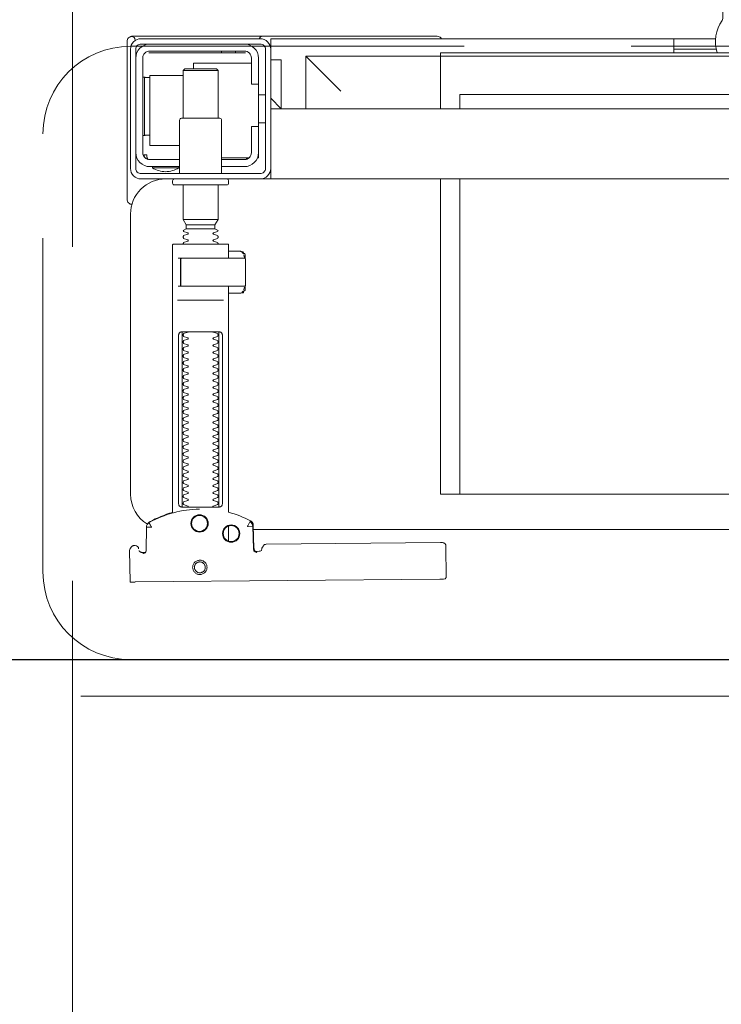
# Model space of a CAD drawing. Header units: millimetres. Extents: x 23192 to 177760, y -399809 to -79279.
# Tile 532 of 656: x 73242 to 73262, y -194649 to -194621. Entities that reach past the tile are written whole.
import ezdxf

# ---------------------------------------------------------------- set-up
doc = ezdxf.new("R2010")
doc.units = ezdxf.units.MM
for name, pattern in [('DASHDOT', [25.4, 12.7, -6.35, 0, -6.35]), ('HIDDEN', [9.525, 6.35, -3.175]), ('HIDDEN2', [4.7625, 3.175, -1.5875])]:
    doc.linetypes.add(name, pattern=pattern)
doc.layers.get('0').update_dxf_attribs({"lineweight": 0})
for name, color, linetype, lineweight in [('!! 0_ Istn-sciany', 3, 'Continuous', 30), ('!! 0_ Istn-widok', 1, 'Continuous', 15), ('!! 0_Osie', 1, 'DASHDOT', 13), ('0-osie-liniA', 14, 'DASHDOT', 5)]:
    doc.layers.add(name, color=color, linetype=linetype, lineweight=lineweight)
doc.layers.add('!! 2_WYBURZENIA DO REMONTU', color=7, linetype='Continuous', lineweight=0, true_color=0x4d4d4d, plot=False)
doc.layers.add('!!_@ wypos sanit nd', color=7, linetype='Continuous', lineweight=0, plot=False)

# ---------------------------------------------------------------- blocks, each defined once
blk = doc.blocks.new('A$Cff2eaf8b')
for points in [[(0.16424, 0.07378), (0.16327, 0.07377), (0.16304, 0.07374), (0.16282, 0.07366), (0.16262, 0.07353), (0.16265, 0.07357), (0.16258, 0.07337), (0.16257, 0.07317, -0.157432), (0.16238, 0.07258), (0.1621, 0.07218, -0.241147), (0.16129, 0.07175), (0.1115, 0.07128), (0.11133, 0.07127), (0.11119, 0.07127), (0.11107, 0.07127), (0.11094, 0.07128), (0.11078, 0.0713), (0.11062, 0.07135), (0.11047, 0.07143), (0.11033, 0.07153), (0.11022, 0.07165), (0.11012, 0.07179), (0.11005, 0.07194), (0.11001, 0.0721), (0.10999, 0.07227), (0.10995, 0.08127), (0.11022, 0.08166)], [(0.19647, 0.0744), (0.19626, 0.07438), (0.19604, 0.0743), (0.19585, 0.07417), (0.19566, 0.07396, 0.132231), (0.19551, 0.07346), (0.19546, 0.06691)], [(0.19768, 0.0731, 0.415336), (0.19869, 0.07211)], [(0.19885, 0.07212), (0.19898, 0.07212), (0.19912, 0.07213), (0.19927, 0.07216), (0.1994, 0.07222), (0.19953, 0.07229), (0.19965, 0.07238), (0.19975, 0.07248), (0.20007, 0.07294, 0.158481), (0.20025, 0.07353)], [(0.18031, 0.06175, 0.125713), (0.19466, 0.06556, 0.121439), (0.19519, 0.06605, -0.262119), (0.2, 0.0575), (0.2, -0.0225, -0.414214), (0.19, -0.0325), (0.18751, -0.0325, 0.405519), (0.188, -0.032), (0.188, -0.0313, 0.414214), (0.1875, -0.0308), (0.1725, -0.0308, 0.414214), (0.172, -0.0313), (0.172, -0.032, 0.405519), (0.17249, -0.0325, 0.001664), (0.15993, -0.0325)], [(0.172, -0.00986), (0.172, -0.01366, 0.414214), (0.1722, -0.01386), (0.18462, -0.01386), (0.1878, -0.01386, 0.414214), (0.188, -0.01366), (0.188, 0.06267), (0.18885, 0.06292), (0.18969, 0.06319), (0.19052, 0.0635), (0.19134, 0.06382), (0.19215, 0.06417), (0.19295, 0.06454), (0.19374, 0.06494), (0.19456, 0.06538), (0.19464, 0.06544), (0.19473, 0.0655), (0.19481, 0.06557), (0.19488, 0.06564), (0.19495, 0.06572), (0.19502, 0.06581)], [(0.17647, 0.01114, 0.182836), (0.17636, 0.01123), (0.17515, 0.01163, 0.050055), (0.175, 0.0119), (0.175, 0.01218, 0.050055), (0.17515, 0.01244), (0.17636, 0.01285, 0.719897), (0.17636, 0.01323), (0.17515, 0.01363, 0.050055), (0.175, 0.0139), (0.175, 0.01418, 0.050055), (0.17515, 0.01444), (0.17636, 0.01485, 0.719897), (0.17636, 0.01523), (0.17515, 0.01563, 0.050055), (0.175, 0.0159), (0.175, 0.01618, 0.050055), (0.17515, 0.01644), (0.17636, 0.01685, 0.719897), (0.17636, 0.01723), (0.17515, 0.01763, 0.050055), (0.175, 0.0179), (0.175, 0.01818, 0.050055), (0.17515, 0.01844), (0.17636, 0.01885, 0.719897), (0.17636, 0.01923), (0.17515, 0.01963, 0.050055), (0.175, 0.0199), (0.175, 0.02018, 0.050055), (0.17515, 0.02044), (0.17636, 0.02085, 0.719897), (0.17636, 0.02123), (0.17515, 0.02163, 0.050055), (0.175, 0.0219), (0.175, 0.02218, 0.050055), (0.17515, 0.02244), (0.17636, 0.02285, 0.719897), (0.17636, 0.02323), (0.17515, 0.02363, 0.050055), (0.175, 0.0239), (0.175, 0.02418, 0.050055), (0.17515, 0.02444), (0.17636, 0.02485, 0.719897), (0.17636, 0.02523), (0.17515, 0.02563, 0.050055), (0.175, 0.0259), (0.175, 0.02618, 0.050055), (0.17515, 0.02644), (0.17636, 0.02685, 0.719897), (0.17636, 0.02723), (0.17515, 0.02763, 0.050055), (0.175, 0.0279), (0.175, 0.02818, 0.050055), (0.17515, 0.02844), (0.17636, 0.02885, 0.719897), (0.17636, 0.02923), (0.17515, 0.02963, 0.050055), (0.175, 0.0299), (0.175, 0.03018, 0.050055), (0.17515, 0.03044), (0.17636, 0.03085, 0.719897), (0.17636, 0.03123), (0.17515, 0.03163, 0.050055), (0.175, 0.0319), (0.175, 0.03218, 0.050055), (0.17515, 0.03244), (0.17636, 0.03285, 0.719897), (0.17636, 0.03323), (0.17515, 0.03363, 0.050055), (0.175, 0.0339), (0.175, 0.03418, 0.050055), (0.17515, 0.03444), (0.17636, 0.03485, 0.719897), (0.17636, 0.03523), (0.17515, 0.03563, 0.050055), (0.175, 0.0359), (0.175, 0.03618, 0.050055), (0.17515, 0.03644), (0.17636, 0.03685, 0.719897), (0.17636, 0.03723), (0.17515, 0.03763, 0.050055), (0.175, 0.0379), (0.175, 0.03818, 0.050055), (0.17515, 0.03844), (0.17636, 0.03885, 0.719897), (0.17636, 0.03923), (0.17515, 0.03963, 0.050055), (0.175, 0.0399), (0.175, 0.04018, 0.050055), (0.17515, 0.04044), (0.17636, 0.04085, 0.719897), (0.17636, 0.04123), (0.17515, 0.04163, 0.050055), (0.175, 0.0419), (0.175, 0.04218, 0.050055), (0.17515, 0.04244), (0.17636, 0.04285, 0.719897), (0.17636, 0.04323), (0.17515, 0.04363, 0.050055), (0.175, 0.0439), (0.175, 0.04418, 0.050055), (0.17515, 0.04444), (0.17636, 0.04485, 0.719897), (0.17636, 0.04523), (0.17515, 0.04563, 0.050055), (0.175, 0.0459), (0.175, 0.04618, 0.050055), (0.17515, 0.04644), (0.17636, 0.04685, 0.719897), (0.17636, 0.04723), (0.17515, 0.04763, 0.050055), (0.175, 0.0479), (0.175, 0.04818, 0.050055), (0.17515, 0.04844), (0.17636, 0.04885, 0.719897), (0.17636, 0.04923), (0.17515, 0.04963, 0.050055), (0.175, 0.0499), (0.175, 0.05018, 0.050055), (0.17515, 0.05044), (0.17636, 0.05085, 0.719897), (0.17636, 0.05123), (0.17515, 0.05163, 0.050055), (0.175, 0.0519), (0.175, 0.05218, 0.050055), (0.17515, 0.05244), (0.17636, 0.05285, 0.719897), (0.17636, 0.05323), (0.17515, 0.05363, 0.050055), (0.175, 0.0539), (0.175, 0.05418, 0.050055), (0.17515, 0.05444), (0.17636, 0.05485, 0.719897), (0.17636, 0.05523), (0.17515, 0.05563, 0.050055), (0.175, 0.0559), (0.175, 0.05618, 0.050055), (0.17515, 0.05644), (0.17636, 0.05685, 0.719897), (0.17636, 0.05723), (0.17515, 0.05763, 0.050055), (0.175, 0.0579), (0.175, 0.05818, 0.050055), (0.17515, 0.05844), (0.17636, 0.05885, 0.719897), (0.17636, 0.05923), (0.17515, 0.05963, 0.050055), (0.175, 0.0599), (0.175, 0.06018, 0.050055), (0.17515, 0.06044), (0.17636, 0.06085, 0.474594), (0.17647, 0.06114)], [(0.18353, 0.06114, 0.474594), (0.18364, 0.06085), (0.18485, 0.06044, 0.050055), (0.185, 0.06018), (0.185, 0.0599, 0.050055), (0.18485, 0.05963), (0.18364, 0.05923, 0.719897), (0.18364, 0.05885), (0.18485, 0.05844, 0.050055), (0.185, 0.05818), (0.185, 0.0579, 0.050055), (0.18485, 0.05763), (0.18364, 0.05723, 0.719897), (0.18364, 0.05685), (0.18485, 0.05644, 0.050055), (0.185, 0.05618), (0.185, 0.0559, 0.050055), (0.18485, 0.05563), (0.18364, 0.05523, 0.719897), (0.18364, 0.05485), (0.18485, 0.05444, 0.050055), (0.185, 0.05418), (0.185, 0.0539, 0.050055), (0.18485, 0.05363), (0.18364, 0.05323, 0.719897), (0.18364, 0.05285), (0.18485, 0.05244, 0.050055), (0.185, 0.05218), (0.185, 0.0519, 0.050055), (0.18485, 0.05163), (0.18364, 0.05123, 0.719897), (0.18364, 0.05085), (0.18485, 0.05044, 0.050055), (0.185, 0.05018), (0.185, 0.0499, 0.050055), (0.18485, 0.04963), (0.18364, 0.04923, 0.719897), (0.18364, 0.04885), (0.18485, 0.04844, 0.050055), (0.185, 0.04818), (0.185, 0.0479, 0.050055), (0.18485, 0.04763), (0.18364, 0.04723, 0.719897), (0.18364, 0.04685), (0.18485, 0.04644, 0.050055), (0.185, 0.04618), (0.185, 0.0459, 0.050055), (0.18485, 0.04563), (0.18364, 0.04523, 0.719897), (0.18364, 0.04485), (0.18485, 0.04444, 0.050055), (0.185, 0.04418), (0.185, 0.0439, 0.050055), (0.18485, 0.04363), (0.18364, 0.04323, 0.719897), (0.18364, 0.04285), (0.18485, 0.04244, 0.050055), (0.185, 0.04218), (0.185, 0.0419, 0.050055), (0.18485, 0.04163), (0.18364, 0.04123, 0.719897), (0.18364, 0.04085), (0.18485, 0.04044, 0.050055), (0.185, 0.04018), (0.185, 0.0399, 0.050055), (0.18485, 0.03963), (0.18364, 0.03923, 0.719897), (0.18364, 0.03885), (0.18485, 0.03844, 0.050055), (0.185, 0.03818), (0.185, 0.0379, 0.050055), (0.18485, 0.03763), (0.18364, 0.03723, 0.719897), (0.18364, 0.03685), (0.18485, 0.03644, 0.050055), (0.185, 0.03618), (0.185, 0.0359, 0.050055), (0.18485, 0.03563), (0.18364, 0.03523, 0.719897), (0.18364, 0.03485), (0.18485, 0.03444, 0.050055), (0.185, 0.03418), (0.185, 0.0339, 0.050055), (0.18485, 0.03363), (0.18364, 0.03323, 0.719897), (0.18364, 0.03285), (0.18485, 0.03244, 0.050055), (0.185, 0.03218), (0.185, 0.0319, 0.050055), (0.18485, 0.03163), (0.18364, 0.03123, 0.719897), (0.18364, 0.03085), (0.18485, 0.03044, 0.050055), (0.185, 0.03018), (0.185, 0.0299, 0.050055), (0.18485, 0.02963), (0.18364, 0.02923, 0.719897), (0.18364, 0.02885), (0.18485, 0.02844, 0.050055), (0.185, 0.02818), (0.185, 0.0279, 0.050055), (0.18485, 0.02763), (0.18364, 0.02723, 0.719897), (0.18364, 0.02685), (0.18485, 0.02644, 0.050055), (0.185, 0.02618), (0.185, 0.0259, 0.050055), (0.18485, 0.02563), (0.18364, 0.02523, 0.719897), (0.18364, 0.02485), (0.18485, 0.02444, 0.050055), (0.185, 0.02418), (0.185, 0.0239, 0.050055), (0.18485, 0.02363), (0.18364, 0.02323, 0.719897), (0.18364, 0.02285), (0.18485, 0.02244, 0.050055), (0.185, 0.02218), (0.185, 0.0219, 0.050055), (0.18485, 0.02163), (0.18364, 0.02123, 0.719897), (0.18364, 0.02085), (0.18485, 0.02044, 0.050055), (0.185, 0.02018), (0.185, 0.0199, 0.050055), (0.18485, 0.01963), (0.18364, 0.01923, 0.719897), (0.18364, 0.01885), (0.18485, 0.01844, 0.050055), (0.185, 0.01818), (0.185, 0.0179, 0.050055), (0.18485, 0.01763), (0.18364, 0.01723, 0.719897), (0.18364, 0.01685), (0.18485, 0.01644, 0.050055), (0.185, 0.01618), (0.185, 0.0159, 0.050055), (0.18485, 0.01563), (0.18364, 0.01523, 0.719897), (0.18364, 0.01485), (0.18485, 0.01444, 0.050055), (0.185, 0.01418), (0.185, 0.0139, 0.050055), (0.18485, 0.01363), (0.18364, 0.01323, 0.719897), (0.18364, 0.01285), (0.18485, 0.01244, 0.050055), (0.185, 0.01218), (0.185, 0.0119, 0.050055), (0.18485, 0.01163), (0.18364, 0.01123, 0.182836), (0.18353, 0.01114)], [(0.18575, -0.00966), (0.18575, -0.00207), (0.18572, -0.00196), (0.18564, -0.00189), (0.18554, -0.00186), (0.18565, -0.00188), (0.18573, -0.00194), (0.18577, -0.00204), (0.18577, -0.00966), (0.18574, -0.00977), (0.18566, -0.00984), (0.18547, -0.00986), (0.18558, -0.00981), (0.18563, -0.00966), (0.18563, -0.00206), (0.18557, -0.00191), (0.18547, -0.00186), (0.16743, -0.00186, 0.414214), (0.16723, -0.00206), (0.16723, -0.00966, 0.414214), (0.16743, -0.00986), (0.18547, -0.00986)], [(0.18555, -0.00986, 0.414213), (0.18575, -0.00966), (0.18575, -0.00207), (0.18575, -0.00966), (0.18572, -0.00977), (0.18564, -0.00984), (0.18554, -0.00986)], [(0.175, -0.01382), (0.175, -0.01406, -0.050055), (0.17515, -0.01432), (0.17636, -0.01473, -0.719897), (0.17636, -0.01511), (0.17515, -0.01552, -0.050055), (0.175, -0.01578), (0.175, -0.01606, -0.050055), (0.17515, -0.01632), (0.17636, -0.01673, -0.719897), (0.17636, -0.01711), (0.17515, -0.01752, -0.050055), (0.175, -0.01778), (0.1759, -0.0183), (0.1759, -0.01936), (0.175, -0.02092), (0.175, -0.0308)], [(0.185, -0.01382), (0.185, -0.01406, 0.050055), (0.18485, -0.01432), (0.18364, -0.01473, 0.719897), (0.18364, -0.01511), (0.18485, -0.01552, 0.050055), (0.185, -0.01578), (0.185, -0.01606, 0.050055), (0.18485, -0.01632), (0.18364, -0.01673, 0.719897), (0.18364, -0.01711), (0.18485, -0.01752, 0.050055), (0.185, -0.01778), (0.1841, -0.0183), (0.1841, -0.01936), (0.185, -0.02092), (0.185, -0.0308)], [(0.2001, -0.02534, 0.126559), (0.19961, -0.02525)], [(0.20099, -0.02671, 0.198909), (0.20055, -0.02564, 0.091301), (0.2001, -0.02534)], [(0.16379, -0.0385), (0.1635, -0.0385), (0.1635, -0.04, -0.414214), (0.1675, -0.036), (0.174, -0.036)], [(0.174, -0.034), (0.174, -0.0493, 0.414214), (0.1745, -0.0498), (0.1855, -0.0498, 0.414214), (0.186, -0.0493), (0.186, -0.034)], [(0.19375, -0.03562, 0.119096), (0.19, -0.03454, 0.119096), (0.18625, -0.03562)], [(0.19375, -0.036), (0.19375, -0.03562), (0.18625, -0.03562), (0.18625, -0.036), (0.1945, -0.036, -0.414214), (0.1985, -0.04)], [(0.174, -0.038), (0.1675, -0.038, 0.414214), (0.1655, -0.04), (0.1655, -0.0475), (0.1635, -0.0475), (0.1635, -0.067, 0.414214), (0.1675, -0.071)], [(0.1635, -0.0595), (0.1655, -0.0595), (0.1655, -0.067, 0.414214), (0.1675, -0.069), (0.1945, -0.069, 0.414214), (0.1965, -0.067), (0.1965, -0.04, 0.414214), (0.1945, -0.038), (0.186, -0.038)], [(0.1945, -0.04497), (0.19515, -0.04496), (0.19542, -0.04496), (0.1956, -0.04496), (0.19566, -0.04496, 0.116465), (0.19589, -0.0449), (0.196, -0.04485), (0.196, -0.06155), (0.19589, -0.0615, 0.116465), (0.19566, -0.06144), (0.19542, -0.06144), (0.19515, -0.06144), (0.1945, -0.06143)], [(0.1945, -0.071, 0.414214), (0.1985, -0.067)], [(-0.04, -0.0685), (-0.03255, -0.0685, 0.236962), (-0.03118, -0.07775, -0.154353), (-0.031, -0.07832), (-0.031, -0.08218), (0.031, -0.08218), (0.031, -0.07832, -0.154353), (0.03118, -0.07775, 0.236962), (0.03255, -0.0685), (0.04, -0.0685)], [(0.11124, -0.0725), (0.11142, -0.07274), (0.11165, -0.07293), (0.11192, -0.07308), (0.1122, -0.07317), (0.1125, -0.0732), (0.1623, -0.0732, 0.326231), (0.16325, -0.0725)], [(0.1987, -0.07216, 0.000114), (0.1987, -0.07216, 0.517015), (0.20003, -0.07309), (0.19993, -0.07313), (0.19983, -0.07315), (0.19971, -0.07318), (0.19958, -0.07319), (0.19948, -0.07319), (0.19903, -0.07319), (0.19841, -0.07319), (0.19771, -0.07319), (0.16427, -0.07319), (0.16392, -0.07319), (0.16356, -0.07319), (0.16323, -0.07319), (0.16293, -0.07319), (0.16269, -0.07319), (0.16249, -0.07319), (0.16236, -0.07319)], [(0.2001, -0.07306, 0.091301), (0.20055, -0.07276, 0.198909), (0.20099, -0.0717)]]:
    blk.add_lwpolyline(points, format="xyb")
for points in [[(0.19864, 0.08252), (0.11173, 0.08169)], [(0.20013, 0.08252), (0.20025, 0.07353)], [(0.16386, 0.07389), (0.16409, 0.07384), (0.16425, 0.07378), (0.1644, 0.07368), (0.16452, 0.07356), (0.16463, 0.07342), (0.16471, 0.07326), (0.16476, 0.07309), (0.16478, 0.07292), (0.16496, 0.06636), (0.16497, 0.06624), (0.16498, 0.06614), (0.165, 0.06604), (0.16503, 0.06594), (0.16507, 0.06584), (0.16511, 0.06575), (0.16516, 0.06566), (0.16521, 0.06557), (0.16527, 0.06549), (0.16534, 0.0654), (0.16542, 0.06533), (0.1655, 0.06526), (0.16558, 0.06519), (0.16567, 0.06513), (0.16576, 0.06508), (0.16651, 0.0647), (0.16726, 0.06433), (0.16803, 0.06399), (0.16881, 0.06367), (0.1696, 0.06337), (0.17039, 0.06309), (0.17119, 0.06284), (0.172, 0.0626), (0.172, -0.00186)], [(0.1651, 0.06653), (0.16492, 0.07312), (0.1649, 0.07329), (0.16485, 0.07345), (0.16478, 0.07361), (0.16467, 0.07374), (0.16455, 0.07386), (0.16441, 0.07396), (0.16425, 0.07403), (0.16409, 0.07408), (0.16391, 0.07409)], [(0.19757, 0.07355), (0.19749, 0.07368), (0.19738, 0.0738), (0.19726, 0.0739), (0.19713, 0.07399), (0.19698, 0.07405), (0.19683, 0.07408), (0.19667, 0.07409), (0.19577, 0.07408)], [(0.172, 0.07087), (0.172, 0.06656)], [(0.16493, 0.0675), (-0.16477, 0.0675)], [(0.17483, 0.06014), (0.17483, 0.01214)], [(0.18523, 0.01214), (0.18523, 0.06014)], [(-0.11847, -0.0325), (-0.11847, 0.0575), (0.11153, 0.0575), (0.11153, -0.0325)], [(0.10602, 0.0575), (0.10602, -0.0325)], [(0.16811, -0.00015), (0.16776, -0.00056), (0.16776, -0.00022), (0.16779, -0.00011), (0.16786, -0.00004), (0.16797, 0), (0.1681, 0.00001), (0.16822, 0.00001), (0.16841, 0.00003), (0.16887, 0.00014), (0.172, 0.00014)], [(0.16848, 0.00006), (0.16856, 0.00012), (0.16876, 0.00014)], [(0.18662, 0.00214), (0.17345, 0.00214)], [(0.16732, -0.0019), (0.16732, -0.00074), (0.16736, -0.00062), (0.16746, -0.00054), (0.16767, -0.00049)], [(0.16751, -0.00165), (0.16754, -0.00139), (0.16766, -0.00086)], [(0.17371, -0.00186), (0.18481, -0.00186), (0.18637, -0.00186)], [(0.16767, -0.01124), (0.16755, -0.01122), (0.16746, -0.01119), (0.16737, -0.01112), (0.16732, -0.01098), (0.16732, -0.00983)], [(0.16766, -0.01087), (0.16754, -0.01033), (0.16751, -0.01008)], [(0.172, -0.01186), (0.16887, -0.01186), (0.16841, -0.01176), (0.16831, -0.01174), (0.16819, -0.01174), (0.16806, -0.01173), (0.16794, -0.01172), (0.16783, -0.01166), (0.16776, -0.01151), (0.16776, -0.01117), (0.16811, -0.01157)], [(0.18558, -0.00986), (0.18637, -0.00986)], [(0.16876, -0.01186), (0.16866, -0.01186), (0.16848, -0.01178)], [(0.1759, -0.0183), (0.1841, -0.0183)], [(0.1841, -0.01936), (0.1759, -0.01936)], [(0.185, -0.02092), (0.175, -0.02092)], [(0.19962, -0.02522), (0.19976, -0.02523), (0.19987, -0.02526), (0.20001, -0.0253)], [(0.20099, -0.02671), (0.20099, -0.0717)], [(-0.16, -0.0355), (-0.16, -0.0325), (0.16, -0.0325), (0.16, -0.0355)], [(0.16, -0.0485), (0.16, -0.0365)], [(0.174, -0.0385), (0.16618, -0.0385)], [(0.167, -0.03806), (0.16693, -0.03815), (0.16687, -0.03825), (0.16681, -0.03837), (0.16675, -0.0385)], [(0.19499, -0.03806), (0.19506, -0.03814), (0.19512, -0.03823), (0.19517, -0.03833), (0.19521, -0.03842), (0.19525, -0.03853), (0.19528, -0.03863), (0.19531, -0.03874), (0.19533, -0.03885), (0.19535, -0.03896), (0.19537, -0.03907), (0.19538, -0.03917), (0.19539, -0.03927), (0.19537, -0.03937), (0.19547, -0.0394), (0.19557, -0.0394), (0.19567, -0.0394), (0.19578, -0.0394), (0.19589, -0.0394), (0.19612, -0.0394), (0.19616, -0.0393), (0.19615, -0.03919), (0.19613, -0.03907), (0.19609, -0.03894), (0.19605, -0.03882), (0.19594, -0.03861)], [(0.1635, -0.0475), (0.1635, -0.04)], [(0.186, -0.042), (0.1945, -0.042), (0.1945, -0.062), (0.185, -0.062)], [(0.19591, -0.04489), (0.19602, -0.04489), (0.19615, -0.04489), (0.19632, -0.04489), (0.1965, -0.04489)], [(0.1615, -0.0485), (0.1635, -0.0485)], [(0.175, -0.0498), (0.175, -0.06346), (0.1755, -0.06396), (0.1845, -0.06396), (0.185, -0.06346), (0.185, -0.0498)], [(0.16, -0.0555), (0.157, -0.0525), (0.16, -0.0525), (-0.16, -0.0525), (-0.157, -0.0525), (-0.16, -0.0555)], [(0.10602, -0.0525), (0.10602, -0.05658), (-0.11847, -0.05658)], [(0.11153, -0.0525), (0.11153, -0.0675), (0.15, -0.0675)], [(0.14, -0.0575), (0.15, -0.0675), (0.15, -0.0525)], [(0.16, -0.0665), (0.157, -0.0665), (0.157, -0.0525)], [(0.1615, -0.0565), (0.1635, -0.0565)], [(0.1965, -0.06151), (0.19632, -0.06151), (0.19615, -0.06151), (0.19602, -0.06151), (0.19591, -0.06151)], [(0.1655, -0.0655), (0.182, -0.0655), (0.182, -0.06396)], [(0.185, -0.06346), (0.175, -0.06346)], [(0.03283, -0.0695), (0.045, -0.0695)], [(0.16, -0.0695), (0.16, -0.0725), (0.03305, -0.0725)], [(0.045, -0.0685), (0.045, -0.0725)], [(0.16721, -0.0685), (0.19466, -0.0685), (0.19478, -0.0685)], [(0.17, -0.069), (0.17, -0.0685)], [(0.174, -0.069), (0.174, -0.0685)]]:
    blk.add_lwpolyline(points)
for points in [[(0.18024, 0.0763), (0.18044, 0.07631), (0.18064, 0.07634), (0.18083, 0.07639), (0.18102, 0.07646), (0.1812, 0.07655), (0.18138, 0.07665), (0.18154, 0.07677), (0.18168, 0.07691), (0.18182, 0.07706), (0.18193, 0.07722), (0.18204, 0.0774), (0.18212, 0.07758), (0.18219, 0.07777), (0.18223, 0.07796), (0.18226, 0.07816), (0.18227, 0.07836), (0.18226, 0.07857), (0.18223, 0.07876), (0.18217, 0.07896), (0.18211, 0.07915), (0.18202, 0.07933), (0.18191, 0.0795), (0.18179, 0.07966), (0.18165, 0.07981), (0.1815, 0.07994), (0.18134, 0.08006), (0.18117, 0.08016), (0.18099, 0.08024), (0.1808, 0.08031), (0.1806, 0.08036), (0.1804, 0.08038), (0.1802, 0.08039), (0.18, 0.08038), (0.1798, 0.08035), (0.17961, 0.0803), (0.17942, 0.08023), (0.17924, 0.08014), (0.17907, 0.08004), (0.17891, 0.07992), (0.17876, 0.07978), (0.17863, 0.07963), (0.17851, 0.07947), (0.17841, 0.07929), (0.17832, 0.07911), (0.17826, 0.07892), (0.17821, 0.07872), (0.17818, 0.07853), (0.17817, 0.07832), (0.17819, 0.07812), (0.17822, 0.07793), (0.17827, 0.07773), (0.17834, 0.07754), (0.17842, 0.07736), (0.17853, 0.07719), (0.17865, 0.07703), (0.17879, 0.07688), (0.17894, 0.07675), (0.1791, 0.07663), (0.17927, 0.07653), (0.17946, 0.07645), (0.17965, 0.07638), (0.17984, 0.07633), (0.18004, 0.07631)], [(0.18023, 0.07679), (0.18038, 0.0768), (0.18053, 0.07682), (0.18068, 0.07686), (0.18082, 0.07691), (0.18096, 0.07698), (0.18109, 0.07706), (0.18121, 0.07715), (0.18132, 0.07725), (0.18143, 0.07737), (0.18151, 0.07749), (0.18159, 0.07762), (0.18166, 0.07776), (0.18171, 0.0779), (0.18174, 0.07805), (0.18176, 0.0782), (0.18177, 0.07835), (0.18176, 0.0785), (0.18174, 0.07866), (0.1817, 0.0788), (0.18164, 0.07895), (0.18158, 0.07908), (0.1815, 0.07921), (0.18141, 0.07933), (0.1813, 0.07944), (0.18119, 0.07955), (0.18107, 0.07964), (0.18093, 0.07971), (0.1808, 0.07978), (0.18065, 0.07983), (0.18051, 0.07986), (0.18036, 0.07988), (0.1802, 0.07989), (0.18005, 0.07988), (0.1799, 0.07986), (0.17975, 0.07982), (0.17961, 0.07976), (0.17947, 0.0797), (0.17935, 0.07962), (0.17922, 0.07953), (0.17911, 0.07942), (0.17901, 0.07931), (0.17892, 0.07919), (0.17884, 0.07906), (0.17878, 0.07892), (0.17873, 0.07877), (0.1787, 0.07863), (0.17867, 0.07848), (0.17867, 0.07832), (0.17868, 0.07817), (0.1787, 0.07802), (0.17874, 0.07787), (0.17879, 0.07773), (0.17886, 0.07759), (0.17894, 0.07746), (0.17903, 0.07734), (0.17913, 0.07723), (0.17925, 0.07713), (0.17937, 0.07704), (0.1795, 0.07696), (0.17964, 0.0769), (0.17978, 0.07685), (0.17993, 0.07682), (0.18008, 0.07679)], [(0.16587, 0.06536), (0.16582, 0.06538), (0.16577, 0.06542), (0.16573, 0.06545), (0.16568, 0.06549), (0.16563, 0.06553), (0.16558, 0.06558), (0.16553, 0.06563), (0.16548, 0.06568), (0.16544, 0.06573), (0.1654, 0.06579), (0.16536, 0.06585), (0.16532, 0.06591), (0.16529, 0.06597), (0.16526, 0.06603), (0.16523, 0.0661), (0.16521, 0.06616), (0.16519, 0.06623), (0.16517, 0.06629), (0.16515, 0.06636), (0.16514, 0.06642), (0.16514, 0.06648), (0.16513, 0.06654), (0.16513, 0.06659), (0.16518, 0.06661), (0.16643, 0.06666), (0.16648, 0.06666), (0.16654, 0.06666), (0.16659, 0.06668), (0.16664, 0.06665), (0.16661, 0.06661), (0.16658, 0.06656), (0.16655, 0.06651), (0.16652, 0.06645), (0.16594, 0.06536)], [(0.18533, 0.06114), (0.18541, 0.06113), (0.1855, 0.06112), (0.18559, 0.06111), (0.18567, 0.06108), (0.18575, 0.06105), (0.18583, 0.06101), (0.18591, 0.06096), (0.18597, 0.0609), (0.18604, 0.06084), (0.18609, 0.06076), (0.18615, 0.06068), (0.18619, 0.06058), (0.18623, 0.06048), (0.18625, 0.06037), (0.18627, 0.06025), (0.18628, 0.06014), (0.18628, 0.01214), (0.18627, 0.01202), (0.18625, 0.01191), (0.18623, 0.0118), (0.18619, 0.01169), (0.18615, 0.0116), (0.18609, 0.01151), (0.18604, 0.01144), (0.18597, 0.01137), (0.18591, 0.01131), (0.18583, 0.01126), (0.18575, 0.01122), (0.18567, 0.01119), (0.18559, 0.01117), (0.1855, 0.01115), (0.18541, 0.01114), (0.18533, 0.01114), (0.17475, 0.01114), (0.17466, 0.01114), (0.17457, 0.01115), (0.17449, 0.01117), (0.1744, 0.01119), (0.17432, 0.01122), (0.17424, 0.01126), (0.17416, 0.01131), (0.17409, 0.01137), (0.17403, 0.01144), (0.17397, 0.01151), (0.17392, 0.0116), (0.17387, 0.01169), (0.17384, 0.0118), (0.17381, 0.01191), (0.17379, 0.01202), (0.17379, 0.01214), (0.17379, 0.06014), (0.17379, 0.06025), (0.17381, 0.06037), (0.17384, 0.06048), (0.17387, 0.06058), (0.17392, 0.06068), (0.17397, 0.06076), (0.17403, 0.06084), (0.17409, 0.0609), (0.17416, 0.06096), (0.17424, 0.06101), (0.17432, 0.06105), (0.1744, 0.06108), (0.17449, 0.06111), (0.17457, 0.06112), (0.17466, 0.06113), (0.17475, 0.06114)], [(-0.11847, -0.0685), (0.11153, -0.0685), (0.11153, -0.0675), (-0.11847, -0.0675)]]:
    blk.add_lwpolyline(points, close=True)
for points in [[(0.19546, 0.0669), (0.19546, 0.0669), (0.19546, 0.0669), (0.19546, 0.06691), (0.19546, 0.06691), (0.19546, 0.06691), (0.19546, 0.06691), (0.19546, 0.06691), (0.19546, 0.06691), (0.19546, 0.06691), (0.19546, 0.06691), (0.19546, 0.06691), (0.19546, 0.06691), (0.19546, 0.06691), (0.19546, 0.06691), (0.19546, 0.06691), (0.19546, 0.06691), (0.19546, 0.06691), (0.19546, 0.06691), (0.19546, 0.06691), (0.19546, 0.0669), (0.19546, 0.0669), (0.19546, 0.0669), (0.19546, 0.0669), (0.19546, 0.0669), (0.19546, 0.0669), (0.19546, 0.0669), (0.19546, 0.0669), (0.19546, 0.0669), (0.19546, 0.0669), (0.19546, 0.0669), (0.19546, 0.0669), (0.19546, 0.0669), (0.19546, 0.0669), (0.19546, 0.0669), (0.19546, 0.0669), (0.19545, 0.0669), (0.19545, 0.06691), (0.19545, 0.06691), (0.19545, 0.06691), (0.19545, 0.06691), (0.19545, 0.06691), (0.19545, 0.06691), (0.19545, 0.06691), (0.19545, 0.06691), (0.19544, 0.06691), (0.19544, 0.06691), (0.19544, 0.0669), (0.19544, 0.0669), (0.19544, 0.0669), (0.19543, 0.0669), (0.19543, 0.0669), (0.19543, 0.0669), (0.19543, 0.0669), (0.19543, 0.0669), (0.19543, 0.0669), (0.19543, 0.0669), (0.19542, 0.0669), (0.19542, 0.0669), (0.19542, 0.0669), (0.19542, 0.0669), (0.19542, 0.0669), (0.19541, 0.0669), (0.19541, 0.0669), (0.19541, 0.0669), (0.19541, 0.0669), (0.19541, 0.0669), (0.1954, 0.0669), (0.1954, 0.0669), (0.1954, 0.0669), (0.19539, 0.0669), (0.19539, 0.0669), (0.19539, 0.0669), (0.19537, 0.06691), (0.19537, 0.06691), (0.19537, 0.06691), (0.19536, 0.06691), (0.19536, 0.06691), (0.19535, 0.06691), (0.19535, 0.06691), (0.19534, 0.06691), (0.19534, 0.06691), (0.19533, 0.06691), (0.19533, 0.06691), (0.19532, 0.06691), (0.19532, 0.06691), (0.19531, 0.06691), (0.19531, 0.06691), (0.1953, 0.06691), (0.19529, 0.06691), (0.19529, 0.06691), (0.19528, 0.06691), (0.19527, 0.06691), (0.19527, 0.06691), (0.19526, 0.06691), (0.19525, 0.06691), (0.19524, 0.06691), (0.19523, 0.06691), (0.19523, 0.06691), (0.19522, 0.06691), (0.19521, 0.06691), (0.1952, 0.06691), (0.19519, 0.06691), (0.19518, 0.06691), (0.19517, 0.06691), (0.19516, 0.06691), (0.19515, 0.06691), (0.19514, 0.06691), (0.19513, 0.06691), (0.19512, 0.06691), (0.19511, 0.06691), (0.1951, 0.06691), (0.19509, 0.06691), (0.19508, 0.06691), (0.19507, 0.06691), (0.19506, 0.06691), (0.19505, 0.06691), (0.19504, 0.06691), (0.19503, 0.06691), (0.19502, 0.06691), (0.19501, 0.06691), (0.19499, 0.06691), (0.19498, 0.06691), (0.19497, 0.06691), (0.19496, 0.06691), (0.19495, 0.06691), (0.19494, 0.06692), (0.19492, 0.06692), (0.19491, 0.06692), (0.1949, 0.06692), (0.19489, 0.06692), (0.19487, 0.06692), (0.19486, 0.06692), (0.19485, 0.06692), (0.19484, 0.06692), (0.19482, 0.06692), (0.19481, 0.06692), (0.19469, 0.06692), (0.19464, 0.06692), (0.19459, 0.06692), (0.19456, 0.06692), (0.19453, 0.06692), (0.19451, 0.06692), (0.19448, 0.06692), (0.19445, 0.06692), (0.19443, 0.06692), (0.1944, 0.06692), (0.19438, 0.06692), (0.19435, 0.06692), (0.19433, 0.06692), (0.1943, 0.06692), (0.19428, 0.06692), (0.19427, 0.06692), (0.19425, 0.06692), (0.19423, 0.06692), (0.19422, 0.06692), (0.19421, 0.06692), (0.19419, 0.06692), (0.19418, 0.06692), (0.19418, 0.06692), (0.19417, 0.06692), (0.19416, 0.06692), (0.19416, 0.06692), (0.19415, 0.06692), (0.19415, 0.06693), (0.19414, 0.06693), (0.19414, 0.06693), (0.19413, 0.06693), (0.19413, 0.06693), (0.19412, 0.06693), (0.19412, 0.06693), (0.19411, 0.06693), (0.19411, 0.06693), (0.19411, 0.06692), (0.1941, 0.06692), (0.1941, 0.06692), (0.1941, 0.06692), (0.19409, 0.06692), (0.19409, 0.06692), (0.19409, 0.06692), (0.19408, 0.06692), (0.19408, 0.06692), (0.19408, 0.06692), (0.19407, 0.06692), (0.19407, 0.06692), (0.19406, 0.06692), (0.19406, 0.06692), (0.19406, 0.06692), (0.19406, 0.06692), (0.19405, 0.06692), (0.19405, 0.06692), (0.19405, 0.06692), (0.19405, 0.06692), (0.19404, 0.06693), (0.19404, 0.06693), (0.19404, 0.06693), (0.19403, 0.06693), (0.19403, 0.06693), (0.19402, 0.06693), (0.19402, 0.06694), (0.19402, 0.06694), (0.19401, 0.06694), (0.19401, 0.06694), (0.19401, 0.06694), (0.194, 0.06694), (0.194, 0.06694), (0.194, 0.06694), (0.194, 0.06694), (0.194, 0.06694), (0.194, 0.06694), (0.19399, 0.06694), (0.19399, 0.06694), (0.19399, 0.06694), (0.19399, 0.06694), (0.19399, 0.06694), (0.19399, 0.06694), (0.19399, 0.06694), (0.19398, 0.06694), (0.19398, 0.06694), (0.19398, 0.06694), (0.19398, 0.06693), (0.19398, 0.06693), (0.19397, 0.06693), (0.19397, 0.06693), (0.19397, 0.06693), (0.19397, 0.06693), (0.19397, 0.06692), (0.19397, 0.06692), (0.19397, 0.06692), (0.19397, 0.06692), (0.19397, 0.06692), (0.19397, 0.06691), (0.19397, 0.06691), (0.19397, 0.06691), (0.19397, 0.06691), (0.19397, 0.0669), (0.19397, 0.0669), (0.19397, 0.0669), (0.19397, 0.0669), (0.19397, 0.0669), (0.19397, 0.06689), (0.19397, 0.06689), (0.19397, 0.06689), (0.19397, 0.06689), (0.19397, 0.06689), (0.19397, 0.06688), (0.19397, 0.06688), (0.19398, 0.06688), (0.19398, 0.06688), (0.19398, 0.06688), (0.19398, 0.06687), (0.19399, 0.06687), (0.19399, 0.06687), (0.19399, 0.06687), (0.194, 0.06686), (0.194, 0.06686), (0.19401, 0.06685), (0.19401, 0.06685), (0.19401, 0.06685), (0.19402, 0.06684), (0.19402, 0.06684), (0.19402, 0.06684), (0.19402, 0.06683), (0.19403, 0.06683), (0.19403, 0.06683), (0.19403, 0.06682), (0.19403, 0.06682), (0.19403, 0.06682), (0.19403, 0.06681), (0.19403, 0.06681), (0.19404, 0.06681), (0.19404, 0.06681), (0.19404, 0.0668), (0.19404, 0.0668), (0.19404, 0.0668), (0.19404, 0.06679), (0.19405, 0.06679), (0.19405, 0.06679), (0.19405, 0.06678), (0.19405, 0.06678), (0.19405, 0.06677), (0.19406, 0.06677), (0.19406, 0.06677), (0.19406, 0.06676), (0.19406, 0.06676), (0.19407, 0.06675), (0.19407, 0.06675), (0.19407, 0.06674), (0.19408, 0.06673), (0.19408, 0.06672), (0.19409, 0.06671), (0.1941, 0.0667), (0.1941, 0.06669), (0.19411, 0.06668), (0.19412, 0.06666), (0.19414, 0.06663), (0.19416, 0.06659), (0.19418, 0.06655), (0.19419, 0.06653), (0.1942, 0.06652), (0.19421, 0.0665), (0.19422, 0.06648), (0.19423, 0.06646), (0.19433, 0.06627), (0.19434, 0.06626), (0.19435, 0.06624), (0.19436, 0.06622), (0.19437, 0.06621), (0.19438, 0.06619), (0.19439, 0.06618), (0.1944, 0.06616), (0.1944, 0.06614), (0.19441, 0.06613), (0.19442, 0.06611), (0.19443, 0.0661), (0.19444, 0.06608), (0.19445, 0.06607), (0.19445, 0.06605), (0.19446, 0.06604), (0.19447, 0.06603), (0.19448, 0.06601), (0.19448, 0.066), (0.19449, 0.06598), (0.1945, 0.06597), (0.19451, 0.06596), (0.19451, 0.06595), (0.19452, 0.06593), (0.19453, 0.06592), (0.19453, 0.06591), (0.19454, 0.0659), (0.19455, 0.06588), (0.19455, 0.06587), (0.19456, 0.06586), (0.19457, 0.06585), (0.19457, 0.06584), (0.19458, 0.06583), (0.19458, 0.06582), (0.19459, 0.06581), (0.19459, 0.0658), (0.1946, 0.06579), (0.1946, 0.06578), (0.19461, 0.06577), (0.19461, 0.06576), (0.19462, 0.06575), (0.19462, 0.06574), (0.19463, 0.06573), (0.19463, 0.06572), (0.19464, 0.06572), (0.19464, 0.06571), (0.19464, 0.0657), (0.19465, 0.06569), (0.19465, 0.06569), (0.19466, 0.06568), (0.19466, 0.06567), (0.19466, 0.06567), (0.19467, 0.06566), (0.19467, 0.06566), (0.19467, 0.06565), (0.19467, 0.06565), (0.19468, 0.06564), (0.19468, 0.06564), (0.19468, 0.06564), (0.19468, 0.06563), (0.19468, 0.06563), (0.19468, 0.06563), (0.19468, 0.06563), (0.19468, 0.06563), (0.19468, 0.06562), (0.19469, 0.06562), (0.19469, 0.06562), (0.19469, 0.06562), (0.19469, 0.06562), (0.19469, 0.06562), (0.19469, 0.06562), (0.19469, 0.06561), (0.19469, 0.06561), (0.19469, 0.06561), (0.19469, 0.06561), (0.19469, 0.06561), (0.19469, 0.06561), (0.19469, 0.06561), (0.19469, 0.06561), (0.19469, 0.06561), (0.19469, 0.06561), (0.19469, 0.06561), (0.19469, 0.06561), (0.19469, 0.06561), (0.19469, 0.06561), (0.19469, 0.06561), (0.19469, 0.06561), (0.19469, 0.0656), (0.19469, 0.0656), (0.19469, 0.0656), (0.19469, 0.0656), (0.19469, 0.0656), (0.19469, 0.0656), (0.19468, 0.0656), (0.19468, 0.0656), (0.19468, 0.0656), (0.19468, 0.0656), (0.19468, 0.0656), (0.19468, 0.0656), (0.19468, 0.0656), (0.19469, 0.0656), (0.19469, 0.0656), (0.19469, 0.0656), (0.19469, 0.0656), (0.19469, 0.0656), (0.19469, 0.0656), (0.19469, 0.0656), (0.19469, 0.0656), (0.19469, 0.0656), (0.19469, 0.0656), (0.19469, 0.0656), (0.19469, 0.0656, 0.269557)], [(0.16, -0.0695), (0.16, -0.0355, -0.414214), (0.163, -0.0325), (0.197, -0.0325, -0.414214), (0.2, -0.0355), (0.2, -0.0695, -0.414214), (0.197, -0.0725), (0.163, -0.0725, -0.414214)], [(0.1985, -0.0355), (0.1985, -0.0695, -0.414214), (0.197, -0.071), (0.163, -0.071, -0.414214), (0.1615, -0.0695), (0.1615, -0.0355, -0.414214), (0.163, -0.034), (0.197, -0.034, -0.414214)]]:
    blk.add_lwpolyline(points, format="xyb", close=True)
for centre, radius in [((0.17128, 0.06872), 0.00247), ((0.17128, 0.06871), 0.00227), ((0.18031, 0.0658), 0.00247), ((0.18031, 0.0658), 0.00227)]:
    blk.add_circle(centre, radius)
for centre, major_axis, ratio, start_param, end_param in [((0.11172, 0.08167), (0.0015, 0.00001), 0.008666, 1.564549, 3.135353), ((0.19863, 0.08251), (0.0015, 0.00001), 0.008666, 0.000034, 1.564556), ((0.11145, 0.08128), (-0.0015, -0.00001), 0.008666, 6.276938, 6.283143), ((0.16326, 0.07477), (0.00001, -0.001), 0.006244, 0, 0.008667), ((0.19846, 0.074), (-0.000892, -0.000453), 0.001081, 6.273741, 6.283185), ((0.19868, 0.07311), (-0.001, -0.00001), 0.00236, 6.276941, 6.283185), ((0.19875, 0.07351), (0.0015, 0.00002), 0.011557, 6.27692, 6.283202), ((0.19849, 0.07212), (0.000501, 0.000005), 0.008666, 5.12776, 5.491123), ((0.19868, 0.07311), (0.000013, -0.001), 0.403131, 6.273715, 6.283185), ((0.19883, 0.07312), (0.000018, -0.001), 0.702652, 6.271005, 6.283185), ((0.17484, 0.06014), (0, 0.001), 0.006244, 0, 1.570796), ((0.18031, 0.06225), (0.000005, -0.0005), 0.006244, 0, 0.008667), ((0.18524, 0.06014), (0, -0.001), 0.006244, 3.141593, 4.712389), ((0.17484, 0.01214), (0, -0.001), 0.006244, 4.712389, 6.283185), ((0.18524, 0.01214), (0, -0.001), 0.006244, 4.712389, 6.283185), ((0.16768, -0.00069), (-0.000013, 0.0002), 0.199357, 6.276703, 6.276744), ((0.16768, -0.01104), (-0.000013, -0.0002), 0.199357, 0.006339, 0.00638)]:
    blk.add_ellipse(centre, major_axis=major_axis, ratio=ratio, start_param=start_param, end_param=end_param)
blk = doc.blocks.new('BLOK OSI')
at = {"layer": '0-osie-liniA', "ltscale": 5}
blk.add_lwpolyline([(48639.25763, -194702.0883), (55442.2848, -194702.0883)], dxfattribs=at)

msp = doc.modelspace()

# ---------------------------------------------------------------- linework, layer by layer
at = {"layer": '!! 0_ Istn-sciany'}
msp.add_lwpolyline([(73219.42327, -194639.5883), (73521.42327, -194639.5883)], dxfattribs=at)
at = {"layer": '!! 0_ Istn-widok', "linetype": 'HIDDEN', "ltscale": 3}
msp.add_line((73243.42987, -194351.5883), (73243.42987, -194926.5883), dxfattribs=at)
at = {"layer": '!! 2_WYBURZENIA DO REMONTU', "linetype": 'HIDDEN2', "ltscale": 3}
for p, q in [((73245.08994, -194622.0883), (73285.08994, -194622.0883)), ((73242.58994, -194637.0883), (73242.58994, -194624.5883)), ((73285.08994, -194639.5883), (73245.08994, -194639.5883))]:
    msp.add_line(p, q, dxfattribs=at)
for centre, start, end in [((73245.08994, -194624.5883), 90, 180), ((73245.08994, -194637.0883), 180, 270)]:
    msp.add_arc(centre, 2.5, start, end, dxfattribs=at)

# ---------------------------------------------------------------- block references
at = {"layer": '!! 0_Osie'}
msp.add_blockref('BLOK OSI', (22443.71185, 61.46017), dxfattribs=at)
at = {"layer": '!!_@ wypos sanit nd', "xscale": 100, "yscale": 100, "zscale": 100, "rotation": 180}
msp.add_blockref('A$Cff2eaf8b', (73265.08994, -194629.12226), dxfattribs=at)

doc.saveas('drawing.dxf')
